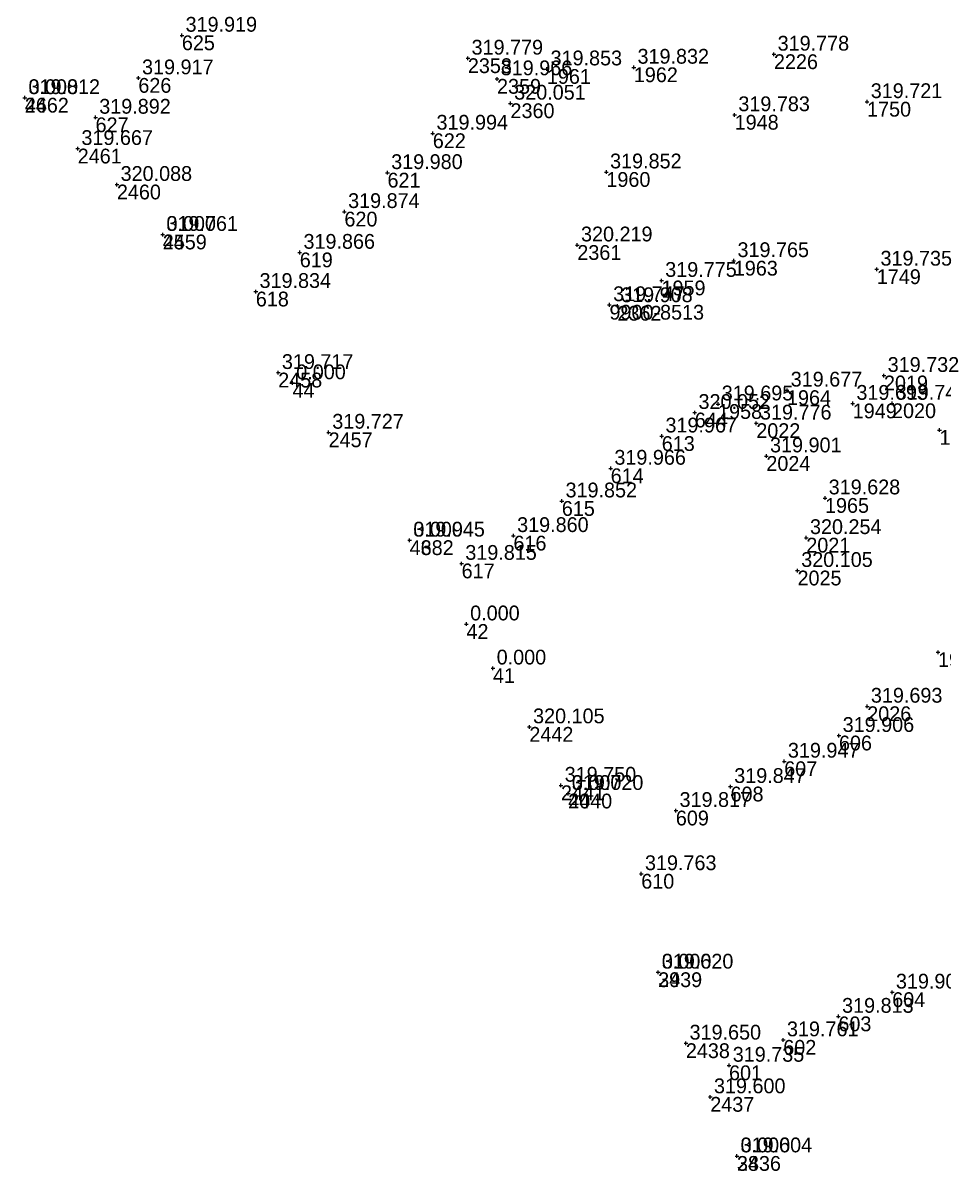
# Model space of a CAD drawing. Extents: x -829398 to -819400, y -1074439 to -1067977.
# Drawn here: x -820997.9 to -820923.3, y -1070295.7 to -1070202.5 of the extents above; entities that cross this region are included whole.
import ezdxf

# ---------------------------------------------------------------- set-up
doc = ezdxf.new("R2010")
doc.units = 0
for name, color, linetype in [('Vrstva 60', 7, 'Continuous'), ('Vrstva 61', 7, 'Continuous'), ('Čísla bodů_doměření_2012', 7, 'Continuous')]:
    doc.layers.add(name, color=color, linetype=linetype)

# ---------------------------------------------------------------- blocks, each defined once
blk = doc.blocks.new('BOD')
at = {"layer": 'Čísla bodů_doměření_2012'}
for p, q in [((-0.15, 0), (0.15, 0)), ((0, -0.15), (0, 0.15))]:
    blk.add_line(p, q, dxfattribs=at)

msp = doc.modelspace()

# ---------------------------------------------------------------- block references
at = {"layer": 'Vrstva 60'}
for p in [(-820984.969, -1070203.558), (-820984.969, -1070203.558), (-820961.767, -1070205.415), (-820961.767, -1070205.415), (-820936.937, -1070205.092), (-820936.937, -1070205.092), (-820955.358, -1070206.288), (-820955.358, -1070206.288), (-820948.304, -1070206.152), (-820948.304, -1070206.152), (-820988.499, -1070207.014), (-820988.499, -1070207.014), (-820959.401, -1070207.091), (-820959.401, -1070207.091), (-820997.71, -1070208.62), (-820997.71, -1070208.62), (-820997.71, -1070208.62), (-820958.309, -1070209.07), (-820958.309, -1070209.07), (-820929.382, -1070208.946), (-820929.382, -1070208.946), (-820991.971, -1070210.211), (-820991.971, -1070210.211), (-820940.123, -1070210.007), (-820940.123, -1070210.007), (-820964.611, -1070211.506), (-820964.611, -1070211.506), (-820993.418, -1070212.748), (-820993.418, -1070212.748), (-820968.288, -1070214.704), (-820968.288, -1070214.704), (-820950.529, -1070214.648), (-820950.529, -1070214.648), (-820990.239, -1070215.664), (-820990.239, -1070215.664), (-820971.782, -1070217.865), (-820971.782, -1070217.865), (-820986.52, -1070219.72), (-820986.52, -1070219.72), (-820986.52, -1070219.72), (-820952.887, -1070220.575), (-820952.887, -1070220.575), (-820975.403, -1070221.174), (-820975.403, -1070221.174), (-820940.193, -1070221.848), (-820940.193, -1070221.848), (-820928.591, -1070222.54), (-820928.591, -1070222.54), (-820946.057, -1070223.452), (-820946.057, -1070223.452), (-820978.968, -1070224.351), (-820978.968, -1070224.351), (-820950.279, -1070225.423), (-820949.631, -1070225.505), (-820949.631, -1070225.505), (-820977.154, -1070230.927), (-820977.154, -1070230.927), (-820975.99, -1070231.76), (-820928.01, -1070231.165), (-820928.01, -1070231.165), (-820935.877, -1070232.355), (-820935.877, -1070232.355), (-820941.469, -1070233.478), (-820941.469, -1070233.478), (-820930.545, -1070233.43), (-820930.545, -1070233.43), (-820927.356, -1070233.418), (-820927.356, -1070233.418), (-820943.357, -1070234.169), (-820943.357, -1070234.169), (-820938.368, -1070235.033), (-820938.368, -1070235.033), (-820923.506, -1070235.58), (-820923.506, -1070235.58), (-820973.066, -1070235.774), (-820973.066, -1070235.774), (-820946.037, -1070236.08), (-820946.037, -1070236.08), (-820937.552, -1070237.694), (-820937.552, -1070237.694), (-820950.18, -1070238.696), (-820950.18, -1070238.696), (-820932.794, -1070241.102), (-820932.794, -1070241.102), (-820954.144, -1070241.349), (-820954.144, -1070241.349), (-820966.49, -1070244.53), (-820966.49, -1070244.53), (-820966.49, -1070244.53), (-820958.07, -1070244.16), (-820958.07, -1070244.16), (-820934.311, -1070244.324), (-820934.311, -1070244.324), (-820962.274, -1070246.416), (-820962.274, -1070246.416), (-820935.024, -1070246.992), (-820935.024, -1070246.992), (-820961.88, -1070251.33), (-820923.622, -1070253.619), (-820923.622, -1070253.619), (-820959.73, -1070254.91), (-820929.369, -1070258.007), (-820929.369, -1070258.007), (-820956.776, -1070259.681), (-820956.776, -1070259.681), (-820931.661, -1070260.382), (-820931.661, -1070260.382), (-820936.102, -1070262.469), (-820936.102, -1070262.469), (-820954.212, -1070264.42), (-820954.212, -1070264.42), (-820953.63, -1070265.09), (-820953.63, -1070265.09), (-820953.63, -1070265.09), (-820940.46, -1070264.523), (-820940.46, -1070264.523), (-820944.894, -1070266.469), (-820944.894, -1070266.469), (-820947.7, -1070271.599), (-820947.7, -1070271.599), (-820946.33, -1070279.59), (-820946.33, -1070279.59), (-820946.33, -1070279.59), (-820927.341, -1070281.209), (-820927.341, -1070281.209), (-820931.708, -1070283.174), (-820931.708, -1070283.174), (-820944.082, -1070285.35), (-820944.082, -1070285.35), (-820936.179, -1070285.081), (-820936.179, -1070285.081), (-820940.579, -1070287.146), (-820940.579, -1070287.146), (-820942.101, -1070289.705), (-820942.101, -1070289.705), (-820939.94, -1070294.5), (-820939.94, -1070294.5), (-820939.94, -1070294.5)]:
    msp.add_blockref('BOD', p, dxfattribs=at)

# ---------------------------------------------------------------- texts
for s, p in [('625', (-820984.969, -1070204.758)), ('625', (-820984.969, -1070204.758)), ('2358', (-820961.767, -1070206.615)), ('2226', (-820936.937, -1070206.292)), ('1961', (-820955.358, -1070207.488)), ('1962', (-820948.304, -1070207.352)), ('626', (-820988.499, -1070208.214)), ('626', (-820988.499, -1070208.214)), ('2359', (-820959.401, -1070208.291)), ('46', (-820997.71, -1070209.82)), ('2462', (-820997.71, -1070209.82)), ('2360', (-820958.309, -1070210.27)), ('1750', (-820929.382, -1070210.146)), ('627', (-820991.971, -1070211.411)), ('627', (-820991.971, -1070211.411)), ('1948', (-820940.123, -1070211.207)), ('622', (-820964.611, -1070212.706)), ('622', (-820964.611, -1070212.706)), ('2461', (-820993.418, -1070213.948)), ('621', (-820968.288, -1070215.904)), ('621', (-820968.288, -1070215.904)), ('1960', (-820950.529, -1070215.848)), ('2460', (-820990.239, -1070216.864)), ('620', (-820971.782, -1070219.065)), ('620', (-820971.782, -1070219.065)), ('45', (-820986.52, -1070220.92)), ('2459', (-820986.52, -1070220.92)), ('619', (-820975.403, -1070222.374)), ('619', (-820975.403, -1070222.374)), ('2361', (-820952.887, -1070221.775)), ('1963', (-820940.193, -1070223.048)), ('1749', (-820928.591, -1070223.74)), ('1959', (-820946.057, -1070224.652)), ('618', (-820978.968, -1070225.551)), ('618', (-820978.968, -1070225.551)), ('9900-8513', (-820950.279, -1070226.623)), ('2362', (-820949.631, -1070226.705)), ('2458', (-820977.154, -1070232.127)), ('2019', (-820928.01, -1070232.365)), ('44', (-820975.99, -1070232.96)), ('1964', (-820935.877, -1070233.555)), ('1958', (-820941.469, -1070234.678)), ('1949', (-820930.545, -1070234.63)), ('2020', (-820927.356, -1070234.618)), ('644', (-820943.357, -1070235.369)), ('644', (-820943.357, -1070235.369)), ('2022', (-820938.368, -1070236.233)), ('2457', (-820973.066, -1070236.974)), ('613', (-820946.037, -1070237.28)), ('613', (-820946.037, -1070237.28)), ('1748', (-820923.506, -1070236.78)), ('2024', (-820937.552, -1070238.894)), ('614', (-820950.18, -1070239.896)), ('614', (-820950.18, -1070239.896)), ('615', (-820954.144, -1070242.549)), ('615', (-820954.144, -1070242.549)), ('1965', (-820932.794, -1070242.302)), ('43', (-820966.49, -1070245.73)), ('4682', (-820966.49, -1070245.73)), ('616', (-820958.07, -1070245.36)), ('616', (-820958.07, -1070245.36)), ('2021', (-820934.311, -1070245.524)), ('617', (-820962.274, -1070247.616)), ('617', (-820962.274, -1070247.616)), ('2025', (-820935.024, -1070248.192)), ('42', (-820961.88, -1070252.53)), ('1950', (-820923.622, -1070254.819)), ('41', (-820959.73, -1070256.11)), ('2026', (-820929.369, -1070259.207)), ('2442', (-820956.776, -1070260.881)), ('606', (-820931.661, -1070261.582)), ('606', (-820931.661, -1070261.582)), ('607', (-820936.102, -1070263.669)), ('607', (-820936.102, -1070263.669)), ('2441', (-820954.212, -1070265.62)), ('40', (-820953.63, -1070266.29)), ('2440', (-820953.63, -1070266.29)), ('608', (-820940.46, -1070265.723)), ('608', (-820940.46, -1070265.723)), ('609', (-820944.894, -1070267.669)), ('609', (-820944.894, -1070267.669)), ('610', (-820947.7, -1070272.799)), ('610', (-820947.7, -1070272.799)), ('39', (-820946.33, -1070280.79)), ('2439', (-820946.33, -1070280.79)), ('604', (-820927.341, -1070282.409)), ('604', (-820927.341, -1070282.409)), ('603', (-820931.708, -1070284.374)), ('603', (-820931.708, -1070284.374)), ('2438', (-820944.082, -1070286.55)), ('602', (-820936.179, -1070286.281)), ('602', (-820936.179, -1070286.281)), ('601', (-820940.579, -1070288.346)), ('601', (-820940.579, -1070288.346)), ('2437', (-820942.101, -1070290.905)), ('38', (-820939.94, -1070295.7)), ('2436', (-820939.94, -1070295.7))]:
    msp.add_text(s, height=1.2, dxfattribs=at).set_placement(p)
at = {"layer": 'Vrstva 61'}
for s, p in [('319.919', (-820984.669, -1070203.258)), ('319.778', (-820936.637, -1070204.792)), ('319.779', (-820961.467, -1070205.115)), ('319.832', (-820948.004, -1070205.852)), ('319.917', (-820988.199, -1070206.714)), ('319.966', (-820959.101, -1070206.791)), ('319.853', (-820955.058, -1070205.988)), ('319.812', (-820997.41, -1070208.32)), ('0.000', (-820997.41, -1070208.32)), ('319.721', (-820929.082, -1070208.646)), ('320.051', (-820958.009, -1070208.77)), ('319.892', (-820991.671, -1070209.911)), ('319.783', (-820939.823, -1070209.707)), ('319.994', (-820964.311, -1070211.206)), ('319.667', (-820993.118, -1070212.448)), ('319.980', (-820967.988, -1070214.404)), ('319.852', (-820950.229, -1070214.348)), ('320.088', (-820989.939, -1070215.364)), ('319.874', (-820971.482, -1070217.565)), ('319.761', (-820986.22, -1070219.42)), ('0.000', (-820986.22, -1070219.42)), ('320.219', (-820952.587, -1070220.275)), ('319.866', (-820975.103, -1070220.874)), ('319.765', (-820939.893, -1070221.548)), ('319.735', (-820928.291, -1070222.24)), ('319.775', (-820945.757, -1070223.152)), ('319.834', (-820978.668, -1070224.051)), ('319.747', (-820949.979, -1070225.123)), ('319.908', (-820949.331, -1070225.205)), ('319.717', (-820976.854, -1070230.627)), ('319.732', (-820927.71, -1070230.865)), ('0.000', (-820975.69, -1070231.46)), ('319.677', (-820935.577, -1070232.055)), ('319.695', (-820941.169, -1070233.178)), ('319.693', (-820930.245, -1070233.13)), ('319.745', (-820927.056, -1070233.118)), ('320.052', (-820943.057, -1070233.869)), ('319.776', (-820938.068, -1070234.733)), ('319.727', (-820972.766, -1070235.474)), ('319.967', (-820945.737, -1070235.78)), ('319.901', (-820937.252, -1070237.394)), ('319.966', (-820949.88, -1070238.396)), ('319.852', (-820953.844, -1070241.049)), ('319.628', (-820932.494, -1070240.802)), ('319.860', (-820957.77, -1070243.86)), ('320.254', (-820934.011, -1070244.024)), ('319.945', (-820966.19, -1070244.23)), ('0.000', (-820966.19, -1070244.23)), ('319.815', (-820961.974, -1070246.116)), ('320.105', (-820934.724, -1070246.692)), ('0.000', (-820961.58, -1070251.03)), ('0.000', (-820959.43, -1070254.61)), ('319.693', (-820929.069, -1070257.707)), ('320.105', (-820956.476, -1070259.381)), ('319.906', (-820931.361, -1070260.082)), ('319.947', (-820935.802, -1070262.169)), ('319.750', (-820953.912, -1070264.12)), ('319.847', (-820940.16, -1070264.223)), ('319.720', (-820953.33, -1070264.79)), ('0.000', (-820953.33, -1070264.79)), ('319.817', (-820944.594, -1070266.169)), ('319.763', (-820947.4, -1070271.299)), ('319.620', (-820946.03, -1070279.29)), ('0.000', (-820946.03, -1070279.29)), ('319.903', (-820927.041, -1070280.909)), ('319.813', (-820931.408, -1070282.874)), ('319.650', (-820943.782, -1070285.05)), ('319.761', (-820935.879, -1070284.781)), ('319.735', (-820940.279, -1070286.846)), ('319.600', (-820941.801, -1070289.405)), ('319.604', (-820939.64, -1070294.2)), ('0.000', (-820939.64, -1070294.2))]:
    msp.add_text(s, height=1.2, dxfattribs=at).set_placement(p)

doc.saveas('drawing.dxf')
